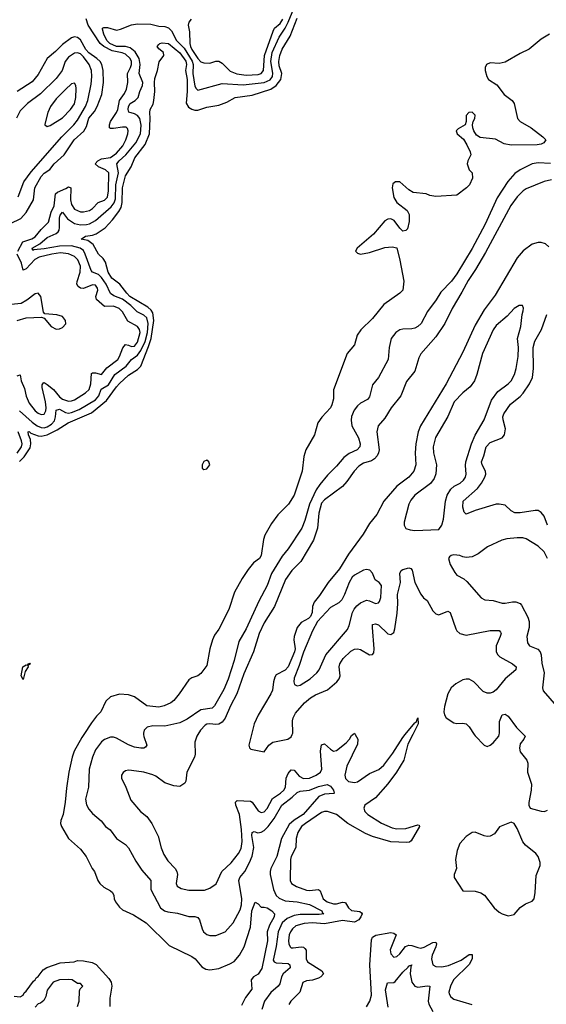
# Model space of a CAD drawing. Header units: inches. Extents: x 1682530 to 1839546, y 640742 to 791647.
# Tile 286 of 656: x 1720187 to 1723683, y 708209 to 714747. Entities that reach past the tile are written whole.
import ezdxf

# ---------------------------------------------------------------- set-up
doc = ezdxf.new("R2010")
doc.units = ezdxf.units.IN
doc.header["$MEASUREMENT"] = 0
doc.layers.add('B7720', color=7, linetype='Continuous')
doc.layers.add('B7721', color=7, linetype='Continuous')

msp = doc.modelspace()

# ---------------------------------------------------------------- linework, layer by layer
at = {"layer": 'B7720', "color": 5}
for points, elevation in [([(1720612.1, 710000), (1720599.4, 709980.6), (1720548.4, 709890), (1720535, 709850), (1720513.1, 709750), (1720496.8, 709643.2), (1720489.3, 709550.7), (1720474.9, 709470), (1720458.9, 709430), (1720458, 709410), (1720464.9, 709390), (1720510.4, 709310), (1720590, 709239.3), (1720628, 709190), (1720668.2, 709110), (1720683.8, 709090), (1720704.9, 709030), (1720719.1, 709010), (1720746.3, 708986.3), (1720790, 708962.4), (1720803.8, 708950), (1720811.4, 708931.4), (1720813.1, 708910), (1720823.1, 708890), (1720850, 708853.7), (1720870, 708835.6), (1720942.5, 708802.5), (1721025.7, 708750), (1721178.4, 708598.4), (1721330, 708527), (1721352.2, 708510), (1721396.9, 708456.9), (1721422.8, 708442.8), (1721450, 708436.9), (1721510, 708447.2), (1721582.5, 708477.5), (1721610, 708493.7), (1721645.9, 708534.1), (1721676.4, 708590), (1721720, 708720), (1721728.9, 708830), (1721750, 708887.3), (1721770, 708875.5), (1721790, 708854), (1721810, 708854.4), (1721830, 708848.5), (1721861.6, 708830), (1721878.5, 708810), (1721876.8, 708790), (1721845.4, 708734.6), (1721830.5, 708690), (1721832.1, 708630), (1721793.8, 708446.2), (1721770.9, 708409.1), (1721740.1, 708390), (1721723.4, 708370), (1721727.6, 708310), (1721686.7, 708253.3), (1721658.6, 708201.4)], 440), ([(1721009, 710000), (1721010, 709986.8), (1721030.5, 709930), (1721023, 709917), (1721011.3, 709910), (1720990, 709908.7), (1720950, 709915.8), (1720910, 709930.7), (1720830, 709975.3), (1720810, 709982.2), (1720790, 709981.7), (1720750, 709967.6), (1720730, 709952), (1720690, 709898), (1720671, 709850), (1720647.9, 709770), (1720643.5, 709650), (1720624.6, 709570), (1720630, 709533.4), (1720645.1, 709505.1), (1720670, 709476), (1720727, 709427), (1720756, 709390), (1720786.7, 709366.7), (1720828.9, 709310), (1720890.2, 709270.2), (1720910, 709248.4), (1720958.7, 709158.7), (1720998.5, 709098.5), (1721058.4, 709030), (1721058.5, 708970), (1721122.4, 708850), (1721148.7, 708830), (1721170, 708822), (1721234, 708814), (1721310, 708792.2), (1721350, 708791), (1721370, 708784.2), (1721379.7, 708770), (1721397.8, 708710), (1721408.2, 708690), (1721430, 708672.1), (1721450, 708664.7), (1721490, 708664.5), (1721550.4, 708689.6), (1721604.1, 708750), (1721650, 708836.5), (1721659.9, 708870), (1721662.5, 708910), (1721641, 709030), (1721648.7, 709050), (1721681.3, 709090), (1721713.3, 709150), (1721730, 709192.4), (1721740.4, 709250), (1721727.7, 709330), (1721730, 709350.4), (1721744.2, 709355.8), (1721768.2, 709348.2), (1721790, 709351), (1721810, 709363.8), (1721836.7, 709390), (1721877.3, 709442.7), (1721926.7, 709530), (1721996.9, 709583.1), (1722030, 709614.1), (1722050, 709623.8), (1722109.9, 709630.1), (1722170, 709655.8), (1722228.4, 709668.4), (1722250, 709657.8), (1722270.3, 709630), (1722274.8, 709610), (1722271.7, 709608.3), (1722210, 709603.9), (1722172.1, 709587.9), (1722068.2, 709470), (1722008.4, 709431.6), (1721976.4, 709403.6), (1721925.3, 709310), (1721893.7, 709190), (1721855, 709110), (1721849.6, 709090), (1721849.6, 709070), (1721871.6, 708970), (1721890, 708931), (1721910, 708912.5), (1721950, 708895.3), (1722030, 708889.3), (1722110.9, 708870.9), (1722192.2, 708830), (1722196.9, 708816.9), (1722205.5, 708810), (1722174, 708806), (1722050, 708805.1), (1722010, 708798.2), (1721962.2, 708777.8), (1721930, 708749.2), (1721902.5, 708690), (1721888.6, 708591.4), (1721870, 708502), (1721875.6, 708490), (1721890, 708483.6), (1721970, 708478.5), (1721980.7, 708470), (1721983.6, 708450), (1721935.9, 708410), (1721924.6, 708390), (1721914.8, 708345.2), (1721903.9, 708330), (1721853.4, 708286.6), (1721811.5, 708230), (1721793.9, 708173.9)], 460), ([(1721368.5, 710000), (1721362.2, 709990), (1721349.2, 709950), (1721351.8, 709870), (1721348.3, 709850), (1721296, 709750), (1721290.4, 709690), (1721282.9, 709677.1), (1721250, 709655.6), (1721210, 709658.9), (1721150, 709679.1), (1721090, 709722.6), (1721070, 709731.9), (1721010, 709749.7), (1720930, 709761), (1720910, 709762.6), (1720890, 709758), (1720873.1, 709746.9), (1720862.4, 709730), (1720862.4, 709710), (1720892, 709650), (1720923.9, 709563.9), (1720988.4, 709490), (1721030, 709455.3), (1721063.2, 709410), (1721106.1, 709326.1), (1721126.6, 709246.6), (1721143.1, 709203.1), (1721170, 709160.3), (1721218.3, 709110), (1721230, 709090.4), (1721233.8, 709070), (1721225.8, 709010), (1721232.6, 708992.6), (1721258.6, 708978.6), (1721310, 708966.2), (1721413, 708967), (1721450, 708980.3), (1721492.3, 709007.8), (1721529.2, 709090.8), (1721590, 709149.1), (1721639, 709210), (1721656.2, 709243.8), (1721663.4, 709290), (1721660.3, 709370), (1721646.5, 709470), (1721622, 709530), (1721620.2, 709550), (1721630, 709562.3), (1721718.6, 709558.6), (1721731.2, 709551.2), (1721770, 709492.3), (1721790, 709481.2), (1721810, 709486.2), (1721830, 709509.1), (1721865.2, 709574.8), (1721919.4, 709610), (1721941.1, 709630), (1721951.3, 709650), (1721956.6, 709710), (1721970, 709741.3), (1721990, 709765.5), (1722010, 709762.3), (1722043.3, 709723.3), (1722070, 709708.7), (1722110, 709711.1), (1722155.8, 709730), (1722183.7, 709750), (1722192.9, 709770), (1722183.7, 709890), (1722190, 709931.4), (1722210, 709938.8), (1722250, 709902.3), (1722270, 709890.2), (1722290, 709893), (1722354, 709946), (1722377.2, 709970), (1722390, 709993.7), (1722398.4, 710000)], 480), ([(1721726.2, 710000), (1721708.2, 709930), (1721711.7, 709911.7), (1721722, 709902), (1721810, 709884.7), (1721841.6, 709930), (1721867.3, 709950), (1721966, 709970), (1721990, 709984), (1721996.6, 710000)], 520), ([(1722797, 710000), (1722764.1, 709935.9), (1722737.7, 709830), (1722689.6, 709750), (1722630, 709673.7), (1722550, 709579.4), (1722478.1, 709530), (1722472.1, 709510), (1722478.4, 709490), (1722497.1, 709470), (1722590, 709411.3), (1722660.3, 709380.3), (1722690, 709374.3), (1722750, 709375.4), (1722830, 709400.3), (1722838.3, 709398.3), (1722841.3, 709390), (1722786.7, 709293.3), (1722775.1, 709284.9), (1722757.4, 709282.6), (1722650, 709286.5), (1722530, 709322.9), (1722483.5, 709343.5), (1722364.6, 709410), (1722290, 709469.9), (1722230, 709489.8), (1722210, 709489.8), (1722190, 709481.5), (1722083.5, 709410), (1722058.5, 709390), (1722033.1, 709350), (1722021.9, 709310), (1722020.9, 709250), (1721989.3, 709190), (1721984.1, 709170), (1721981.5, 709030), (1721991.5, 709011.5), (1722024.9, 708990), (1722090, 708967.5), (1722110, 708965.1), (1722171.7, 708971.7), (1722181.5, 708961.5), (1722202.2, 708910), (1722228.8, 708888.8), (1722270, 708875.5), (1722290, 708875.7), (1722330, 708886.2), (1722344.7, 708884.7), (1722350, 708882.7), (1722369.6, 708849.6), (1722390, 708832.4), (1722444.8, 708824.8), (1722457, 708817), (1722459.8, 708810), (1722452.8, 708790), (1722438.2, 708770), (1722410, 708754.2), (1722330, 708766.1), (1722210, 708742.9), (1722130.4, 708749.6), (1722075.4, 708744.6), (1722021.2, 708730), (1721998.4, 708710), (1721985.4, 708690), (1721976.8, 708670), (1721970.7, 708630), (1721972.7, 708610), (1721982.3, 708590), (1721990, 708584.3), (1722003.2, 708583.2), (1722056, 708590), (1722070, 708588.3), (1722080.1, 708580.1), (1722088.6, 708568.6), (1722087.9, 708510), (1722098.3, 708490), (1722192.2, 708430), (1722203.8, 708410), (1722186.9, 708390), (1722170, 708382.2), (1722130, 708369.4), (1722090, 708364.7), (1722067.7, 708352.3), (1722046.4, 708290), (1721987.6, 708230), (1721973.7, 708206.3)], 480), ([(1722415.1, 710000), (1722432.4, 709970), (1722430, 709935.1), (1722357.7, 709790), (1722344.6, 709730), (1722348.9, 709708.9), (1722370, 709687.8), (1722410, 709681.2), (1722430, 709686.8), (1722510, 709740.4), (1722571.4, 709768.6), (1722603.7, 709796.3), (1722663.3, 709876.7), (1722730, 709980.8), (1722745.9, 710000)], 480), ([(1723203.9, 710000), (1723210, 709990.3), (1723270, 709930.4), (1723290, 709921.3), (1723310, 709928.5), (1723330, 709945.7), (1723368.2, 709990), (1723370.5, 710000)], 520), ([(1723532.5, 710000), (1723542.7, 709990), (1723534.3, 709970), (1723510, 709938.7), (1723504.3, 709910), (1723510, 709884.4), (1723553.8, 709830), (1723561.3, 709810), (1723558, 709750), (1723584.6, 709670), (1723582.6, 709630), (1723568.1, 709548.1), (1723567.7, 709530), (1723576.3, 709510), (1723650, 709490.2), (1723670.7, 709489.3), (1723690, 709497)], 520), ([(1722490, 708192.8), (1722511.2, 708230), (1722523, 708270), (1722510.6, 708470), (1722523.1, 708636.9), (1722530, 708653.4), (1722551.4, 708668.6), (1722650, 708684.4), (1722670, 708681.2), (1722687.2, 708670), (1722646, 708570), (1722650, 708542.6), (1722670, 708522.2), (1722690, 708526.2), (1722710, 708543.9), (1722748.6, 708591.4), (1722770, 708601.6), (1722790, 708600.1), (1722830, 708585.1), (1722850, 708582.4), (1722872.5, 708587.5), (1722930, 708618.6), (1722950, 708621.3), (1722953.4, 708610), (1722950.5, 708590), (1722926, 708534), (1722921.8, 708510), (1722930.6, 708470.5), (1722950, 708458.8), (1722990, 708456.7), (1723033.2, 708466.8), (1723117.7, 708502.3), (1723170, 708539), (1723190, 708539.5), (1723191.3, 708510), (1723170, 708472.5), (1723067.8, 708370), (1723046, 708330), (1723036, 708290), (1723038.9, 708278.9), (1723050, 708258.3), (1723070, 708241.6), (1723188.3, 708208.3)], 480), ([(1720150, 708262), (1720190, 708259.1), (1720210, 708268.8), (1720216.4, 708283.6), (1720230, 708296.3), (1720277.4, 708362.6), (1720290, 708370.8), (1720296.4, 708383.6), (1720310, 708393.4), (1720343.1, 708436.9), (1720366.1, 708453.9), (1720456.5, 708483.5), (1720548.7, 708490), (1720570, 708499.1), (1720610, 708497.6), (1720667.1, 708487.1), (1720693.7, 708473.7), (1720779, 708379), (1720794.5, 708354.5), (1720798.9, 708330), (1720785.1, 708250), (1720785.2, 708194.8)], 420), ([(1722633.6, 708190), (1722615.3, 708304.7), (1722628.6, 708351.4), (1722670, 708354.4), (1722679.3, 708360.8), (1722730, 708422), (1722765.3, 708454.7), (1722770, 708467.3), (1722775.3, 708464.7), (1722790, 708470.7), (1722782.8, 708457.2), (1722778.9, 708410), (1722790, 708355.8), (1722809.5, 708329.5), (1722830, 708322.9), (1722891.5, 708331.6), (1722910.4, 708330), (1722898, 708230), (1722902.5, 708210), (1722930, 708160.3)], 460), ([(1720570, 708194), (1720582, 708230), (1720583.1, 708296.9), (1720588, 708312), (1720606, 708330), (1720590, 708346), (1720570, 708346), (1720535.3, 708370), (1720510, 708373.1), (1720451.3, 708370), (1720410, 708355), (1720370, 708302.7), (1720359.3, 708260.7), (1720346.2, 708233.8), (1720324.2, 708215.8), (1720310, 708211.1), (1720290, 708189.2)], 420)]:
    msp.add_lwpolyline(points, dxfattribs=dict(at, elevation=elevation))
at = {"layer": 'B7720', "color": 5, "elevation": 520}
msp.add_lwpolyline([(1723450, 709417.2), (1723372.8, 709387.2), (1723338.5, 709341.5), (1723310, 709324.4), (1723290, 709322.2), (1723270, 709326.9), (1723210, 709351.1), (1723190, 709349.6), (1723150, 709323), (1723110, 709277), (1723090.3, 709230), (1723080.5, 709170), (1723086, 709110), (1723070.5, 709070), (1723070.4, 709050), (1723130, 708962), (1723210, 708960.7), (1723249.4, 708949.4), (1723272.7, 708932.7), (1723336.5, 708850), (1723370, 708820.3), (1723390, 708809.1), (1723430, 708796.4), (1723470, 708805.5), (1723510, 708850.6), (1723545.3, 708874.7), (1723590, 708893.4), (1723601.6, 708910), (1723609.8, 708950.2), (1723615.5, 709064.5), (1723641.6, 709130), (1723642, 709150), (1723630, 709189.6), (1723613.1, 709210), (1723545.8, 709265.8), (1723526.9, 709286.8), (1723490, 709376), (1723470, 709409)], close=True, dxfattribs=at)
at = {"layer": 'B7721', "color": 5}
for points, elevation in [([(1720184.7, 712150), (1720270, 712074.3), (1720302.3, 712050), (1720330, 712038.2), (1720350, 712037.3), (1720370, 712043.1), (1720398.7, 712061.3), (1720416.9, 712083.1), (1720425.5, 712110), (1720430, 712154), (1720450, 712160.4), (1720490, 712138.2), (1720510, 712135.1), (1720530, 712138.3), (1720580.9, 712159.1), (1720690, 712223.6), (1720712.1, 712250), (1720727.4, 712292.6), (1720776.6, 712323.4), (1720817.9, 712390), (1720893.2, 712446.8), (1720929.2, 712490.8), (1720970, 712519.7), (1720990.4, 712549.6), (1721018.8, 712610), (1721035.1, 712670), (1721040.1, 712730), (1721030, 712767.3), (1721010, 712785.4), (1720966.3, 712806.3), (1720925.3, 712850), (1720870.3, 712890.3), (1720812.9, 712912.9), (1720790, 712929.2), (1720761.8, 712990), (1720730, 713034.7), (1720710, 713054.7), (1720670.7, 713070.7), (1720661.2, 713081.2), (1720622.4, 713190), (1720610, 713213.5), (1720589.2, 713230), (1720530, 713244.4), (1720450, 713242.9), (1720350, 713225.2), (1720281.4, 713218.6), (1720273.6, 713213.6), (1720269.8, 713229.8), (1720320.8, 713259.2), (1720370, 713301.5), (1720430, 713326.6), (1720442.1, 713337.9), (1720449.6, 713350.4), (1720451.8, 713368.2), (1720451, 713430), (1720456.3, 713450), (1720470, 713468.3), (1720505.1, 713425.1), (1720550, 713394), (1720590, 713385.2), (1720630, 713386.9), (1720650, 713391.7), (1720690, 713414), (1720794.8, 713505.2), (1720814.6, 713530), (1720822.9, 713557.1), (1720825.5, 713650), (1720842.5, 713730), (1720830.8, 713790), (1720846.7, 713810), (1720891, 713849), (1720957.4, 713930), (1720988.4, 713990), (1720993, 714047), (1720983.5, 714090), (1720970, 714110.3), (1720950, 714121.2), (1720912, 714132), (1720906, 714150), (1720909.1, 714170.9), (1720921.3, 714190), (1720953, 714210), (1720973.1, 714230), (1720983.9, 714270), (1721002.5, 714310), (1721003.5, 714330), (1720981.1, 714390), (1720985.6, 714450), (1720981, 714490), (1720954.2, 714534.2), (1720919.9, 714559.9), (1720889, 714569), (1720829.7, 714569.7), (1720786.1, 714590), (1720765.8, 714610), (1720745.4, 714650), (1720736.4, 714683.6), (1720736.5, 714690), (1720744.4, 714695.6), (1720770, 714694.8), (1720830, 714677.3), (1720856.4, 714683.6), (1720930, 714713.2), (1720970, 714719.3), (1721056.9, 714716.9), (1721110, 714705.1), (1721150, 714702.7), (1721174.2, 714694.2), (1721194, 714674), (1721227.6, 714610), (1721278.4, 714558.4), (1721332.5, 714472.5), (1721338.1, 714450), (1721335.4, 714390), (1721350, 714306.4), (1721358.2, 714290), (1721370, 714280.2), (1721530, 714323.4), (1721670, 714314.7), (1721810, 714329.5), (1721850, 714347.9), (1721865.4, 714370), (1721867.6, 714392.4), (1721854.8, 714470), (1721864.1, 714530), (1721908.4, 714631.6), (1721950, 714690.1), (1721970.3, 714729.7), (1722050.1, 714929.9)], 460), ([(1720174.3, 713210), (1720207.1, 713272.9), (1720268.1, 713291.9), (1720290, 713305.6), (1720330, 713354.9), (1720377.6, 713402.4), (1720395.3, 713470), (1720414.9, 713510), (1720425.1, 713590), (1720438.1, 713601.9), (1720494.1, 713625.9), (1720510, 713638.3), (1720527.2, 713630), (1720524.8, 713550), (1720530, 713520.8), (1720550, 713488.3), (1720590, 713471.3), (1720610.1, 713470.1), (1720650, 713480.7), (1720670, 713494), (1720707.5, 713532.5), (1720750, 713549.2), (1720770, 713568.9), (1720777.2, 713610), (1720777.6, 713730), (1720756.8, 713750), (1720709.8, 713770), (1720688.6, 713790), (1720705.4, 713810), (1720730, 713824), (1720790, 713831.5), (1720830, 713860.9), (1720870.7, 713910), (1720891.1, 713950), (1720904.3, 713990), (1720907.2, 714010), (1720903.5, 714023.5), (1720893.4, 714033.4), (1720870, 714034.2), (1720810, 714023.9), (1720790, 714025.6), (1720783.9, 714030), (1720783.1, 714050), (1720790, 714070.8), (1720830.6, 714130), (1720838.6, 714150), (1720849.6, 714210), (1720882.1, 714257.9), (1720894.8, 714285.2), (1720903.7, 714330), (1720902.8, 714390), (1720922.9, 714430), (1720929.1, 714450), (1720928.6, 714470), (1720919.5, 714490), (1720890, 714517.2), (1720867.5, 714527.5), (1720800.5, 714540.5), (1720745.4, 714570), (1720720.1, 714590), (1720641.1, 714710), (1720627.7, 714752.3)], 480), ([(1720186, 711814), (1720216.2, 711843.8), (1720255.7, 711904.3), (1720261.7, 711930), (1720258.5, 711958.5), (1720245, 711990), (1720242.4, 712010), (1720250, 712012.5), (1720261.4, 712001.4), (1720310, 711984.6), (1720330, 711982.5), (1720370, 711990.1), (1720436.6, 712023.4), (1720507.6, 712070), (1720664.4, 712135.6), (1720762.7, 712217.3), (1720828.9, 712310), (1720850, 712332.1), (1720910, 712386.1), (1720970, 712423.9), (1720990, 712445.4), (1721042.7, 712577.3), (1721058.9, 712630), (1721077.9, 712750), (1721070, 712800.2), (1721058.7, 712818.7), (1721037.8, 712837.8), (1720919, 712910), (1720897.8, 712930), (1720851.8, 712991.8), (1720798.5, 713030), (1720773.4, 713070), (1720757.4, 713137.4), (1720741.1, 713161.1), (1720710, 713191.1), (1720674.2, 713254.2), (1720639.9, 713279.9), (1720594, 713290), (1720622.7, 713310), (1720670, 713315.7), (1720695.4, 713324.6), (1720754.2, 713365.8), (1720802.7, 713417.3), (1720846, 713474), (1720860.1, 713499.9), (1720867.7, 713532.3), (1720869.9, 713630), (1720890, 713711.1), (1720926.1, 713770), (1720951.8, 713830), (1721020.9, 713919), (1721049.6, 713990), (1721053.7, 714090), (1721049.9, 714130.1), (1721054, 714150), (1721072.8, 714187.2), (1721077.4, 714210), (1721083.9, 714270), (1721081.1, 714330), (1721084.4, 714355.6), (1721102, 714410), (1721112.1, 714467.9), (1721144, 714510), (1721141.2, 714530), (1721110, 714554), (1721099.3, 714570), (1721110, 714582.8), (1721117.2, 714590), (1721132.5, 714592.5), (1721175.2, 714590), (1721250, 714526.8), (1721290, 714472), (1721293.5, 714450), (1721287.2, 714410), (1721297.7, 714350), (1721299.6, 714270), (1721291.8, 714191.8), (1721307.1, 714167.1), (1721330, 714152.3), (1721350, 714146.1), (1721370, 714146.3), (1721430, 714167.1), (1721510, 714179.7), (1721561.2, 714198.8), (1721618, 714230), (1721730, 714245), (1721854.1, 714285.9), (1721890, 714310.1), (1721920.4, 714350), (1721926.8, 714390), (1721910, 714441), (1721906.4, 714470), (1721913.4, 714510), (1721930, 714552.4), (1721983, 714637), (1722030, 714757.2)], 440), ([(1721325.3, 714750), (1721308.8, 714731.2), (1721306, 714710), (1721314, 714666), (1721316.8, 714590), (1721321.7, 714570), (1721330, 714548.7), (1721370, 714489.5), (1721390, 714467.6), (1721410, 714460.2), (1721450, 714459.4), (1721490, 714471.8), (1721510, 714472.1), (1721530, 714458.3), (1721584.8, 714404.8), (1721627.5, 714387.5), (1721690, 714378.6), (1721770, 714383.2), (1721790.5, 714390), (1721804.9, 714410), (1721812.9, 714510), (1721868.7, 714671.3), (1721878.4, 714690), (1721917.1, 714722.9), (1721934.6, 714750)], 480), ([(1720126.5, 713393.5), (1720193.3, 713426.7), (1720230, 713466.3), (1720278.2, 713550), (1720288.1, 713630), (1720330, 713705.1), (1720350, 713726.9), (1720387.3, 713752.7), (1720416.4, 713790), (1720481.8, 713850), (1720548.9, 713950), (1720612.6, 714007.5), (1720630, 714037.6), (1720646.1, 714093.9), (1720683.2, 714136.8), (1720702.2, 714170), (1720731.4, 714250), (1720742.2, 714330), (1720741.1, 714410), (1720731.2, 714450), (1720720.1, 714470), (1720699.9, 714490), (1720646.2, 714526.2), (1720626.7, 714550), (1720590, 714614.1), (1720570, 714629.5), (1720550, 714632.4), (1720530, 714627.8), (1720470, 714581.4), (1720424.7, 714535.3), (1720369.7, 714490), (1720310, 714383.5), (1720270, 714333.9), (1720170, 714269.9)], 520), ([(1723704.9, 714650), (1723650, 714617.8), (1723570, 714550.9), (1723510, 714523.5), (1723410, 714464.2), (1723370, 714455.3), (1723310, 714459.8), (1723286.7, 714450), (1723277.6, 714430), (1723277.1, 714410), (1723287.7, 714370), (1723298.8, 714350), (1723355.6, 714315.6), (1723404.4, 714250), (1723455.5, 714210), (1723470.4, 714190), (1723492.2, 714090), (1723510.4, 714070), (1723581.6, 714030), (1723659.1, 713970), (1723679.1, 713950), (1723666, 713930), (1723650, 713921.5), (1723623.2, 713916.8), (1723450, 713914.7), (1723403.7, 713923.7), (1723346.6, 713953.4), (1723244.4, 713964.4), (1723219.6, 713979.6), (1723200.9, 714010), (1723194.5, 714030), (1723192.7, 714050), (1723197.2, 714070), (1723209, 714090), (1723210, 714114), (1723190, 714133.6), (1723168.7, 714131.3), (1723151, 714110), (1723152, 714070), (1723144.7, 714050), (1723096.9, 714023.1), (1723084.7, 714010), (1723091.3, 713990), (1723132.7, 713952.7), (1723156.3, 713916.3), (1723178, 713870), (1723182, 713850), (1723162, 713810), (1723158, 713790), (1723172, 713750), (1723190.7, 713730.7), (1723194, 713694), (1723173, 713650), (1723154, 713630), (1723090, 713582.7), (1722950, 713572.7), (1722910, 713579.3), (1722886, 713590), (1722799.3, 713599.3), (1722770, 713617), (1722710, 713669.6), (1722681, 713670), (1722663.4, 713656.6), (1722659, 713630), (1722670, 713566.8), (1722690, 713534), (1722759.1, 713479.1), (1722773.4, 713453.4), (1722773.7, 713406.3), (1722761, 713359), (1722750, 713348), (1722730, 713342), (1722710, 713362), (1722674, 713414), (1722650, 713424.2), (1722630, 713422), (1722610, 713412.3), (1722536.5, 713323.5), (1722428.2, 713230), (1722417.3, 713210), (1722430, 713197.3), (1722450.5, 713190.5), (1722510, 713200.4), (1722610, 713233.4), (1722658.8, 713238.8), (1722691.1, 713231.1), (1722711.3, 713150), (1722736.3, 713010), (1722730.7, 712950), (1722710.8, 712930), (1722603.7, 712856.3), (1722530, 712763.7), (1722452.1, 712687.9), (1722428.3, 712651.7), (1722410, 712589), (1722360.7, 712530), (1722270.7, 712290), (1722270.5, 712230), (1722259.1, 712190), (1722250, 712169.2), (1722192.5, 712107.5), (1722167.3, 712070), (1722144.9, 711990), (1722087.3, 711890), (1722072.8, 711847.2), (1722061.6, 711750), (1722008.4, 711590), (1721972.2, 711530), (1721901.5, 711458.5), (1721859, 711401), (1721815.4, 711324.6), (1721805.2, 711294.8), (1721790, 711189.2), (1721778, 711170), (1721740.2, 711139.8), (1721703.7, 711096.3), (1721663.7, 711036.3), (1721613.7, 710946.3), (1721575.8, 710830), (1721510, 710699.5), (1721480.8, 710659.2), (1721467.4, 710630), (1721448.5, 710570), (1721430, 710459), (1721390, 710406), (1721370, 710389.2), (1721330, 710377.2), (1721310, 710362.7), (1721246, 710270), (1721210, 710227), (1721190, 710209.6), (1721146, 710190), (1721110, 710182.4), (1721030, 710189.7), (1720950, 710249.6), (1720910, 710263.6), (1720850, 710267.6), (1720790, 710249.5), (1720757.7, 710222.3), (1720724.6, 710150), (1720697.2, 710122.8), (1720662.9, 710077.1), (1720612.1, 710000)], 440), ([(1720177, 713570), (1720213.3, 713670), (1720262.5, 713737.5), (1720466.7, 713970), (1720546.6, 714050), (1720570, 714080.1), (1720623.9, 714170), (1720639.9, 714210), (1720661.4, 714318.6), (1720666.4, 714370), (1720662.6, 714410), (1720649.1, 714450), (1720610, 714501.3), (1720590, 714519.7), (1720570, 714526.9), (1720550, 714524.1), (1720510, 714497.5), (1720489.5, 714470), (1720467.9, 714410), (1720430, 714357.7), (1720325.8, 714254.2), (1720239.7, 714190), (1720190, 714142.6), (1720165.9, 714094.1)], 540), ([(1723710, 713792.9), (1723630, 713796.3), (1723589, 713790), (1723510, 713749.2), (1723475, 713725), (1723426.9, 713673.1), (1723356.8, 713563.2), (1723278, 713390), (1723190, 713226.6), (1723090, 713059.3), (1723053, 713010), (1722983, 712937), (1722952.9, 712887.1), (1722894.8, 712810), (1722851.9, 712730), (1722830, 712709.8), (1722810, 712699.4), (1722790, 712694), (1722730, 712692.7), (1722710, 712687.6), (1722683.6, 712670), (1722654.2, 712630), (1722638.8, 712570), (1722634, 712490), (1722568.1, 712371.9), (1722530, 712322.9), (1722510, 712243.6), (1722495.2, 712224.8), (1722450, 712200.2), (1722430, 712183.7), (1722406.5, 712153.5), (1722390, 712111.6), (1722386.7, 712086.7), (1722391.4, 712050), (1722436.2, 711970), (1722448, 711930), (1722446, 711910), (1722426.3, 711890), (1722374, 711866), (1722339.7, 711840.3), (1722290, 711781.2), (1722230, 711722.3), (1722178.6, 711661.4), (1722154.9, 711625), (1722111.2, 711530), (1722079.2, 711420.8), (1722059.5, 711370), (1721970, 711234), (1721930, 711183.8), (1721859.3, 711070), (1721828.9, 710990), (1721774.6, 710885.4), (1721690, 710702.3), (1721642.5, 710617.5), (1721611, 710491), (1721570, 710366.9), (1721541.9, 710298.1), (1721480.9, 710190), (1721465.7, 710174.3), (1721390, 710163.7), (1721297.8, 710102.2), (1721250, 710078.4), (1721150, 710054.9), (1721070, 710058.7), (1721032.4, 710050), (1721013.6, 710030), (1721008.2, 710010), (1721009, 710000)], 460), ([(1723716.9, 713683.1), (1723670, 713671.9), (1723550, 713624.6), (1723530, 713611.6), (1723488.9, 713571.1), (1723447.5, 713512.5), (1723279.7, 713200.3), (1723212.6, 713087.4), (1723164.1, 713015.9), (1723122.8, 712937.2), (1723057.1, 712830), (1723010, 712729.8), (1722950, 712642), (1722850.8, 712529.2), (1722837.9, 712502.1), (1722810, 712413), (1722754.6, 712345.4), (1722716.8, 712250), (1722652.9, 712170), (1722610, 712101), (1722566.5, 712050), (1722557.8, 712010), (1722572.8, 711890), (1722570.1, 711870), (1722559.3, 711850), (1722542, 711830), (1722523.2, 711816.8), (1722470, 711801.5), (1722437.7, 711782.3), (1722406.4, 711750), (1722359.4, 711680.6), (1722330, 711646.6), (1722210, 711559.5), (1722190, 711537.6), (1722172.6, 711470), (1722163.6, 711370), (1722138, 711290), (1722054.4, 711150), (1721994, 711090), (1721950.9, 711030), (1721877.9, 710850), (1721810, 710742.5), (1721775.7, 710670), (1721739.1, 710550), (1721676, 710404), (1721629.2, 710270), (1721586.2, 710190), (1721551.1, 710108.9), (1721530, 710081.3), (1721510, 710069.2), (1721490, 710066), (1721448.7, 710071.3), (1721430, 710069.1), (1721418.2, 710061.8), (1721387.5, 710030), (1721368.5, 710000)], 480), ([(1723699.6, 713239.6), (1723678.4, 713258.4), (1723650, 713268), (1723630, 713268.2), (1723590, 713256.9), (1723530, 713212.4), (1723490, 713164.8), (1723342.9, 712917.1), (1723270, 712820.2), (1723210, 712719.4), (1723130, 712540.3), (1723018.5, 712330), (1722847.5, 712050), (1722831.8, 712010), (1722816.6, 711930), (1722812.5, 711870), (1722816.1, 711790), (1722804.3, 711750), (1722771.1, 711710), (1722691.4, 711648.6), (1722604, 711550), (1722558.7, 711461.3), (1722510, 711400.4), (1722466.4, 711330), (1722370, 711196.8), (1722310, 711099.4), (1722235.3, 711010), (1722177.7, 710922.3), (1722141, 710879), (1722130.6, 710850), (1722128, 710810), (1722116.6, 710783.4), (1722105.1, 710770), (1722056.3, 710743.7), (1722029.1, 710710), (1722008.4, 710650), (1722006.5, 710630), (1722016.4, 710570), (1722012.2, 710550), (1721970, 710449.5), (1721950, 710427.2), (1721890, 710396.2), (1721880, 710380), (1721871.2, 710350), (1721864.4, 710295.6), (1721854.4, 710270), (1721770, 710128.7), (1721744.2, 710070), (1721726.2, 710000)], 520), ([(1720170, 712382.2), (1720190, 712388), (1720197.5, 712350), (1720217.7, 712297.7), (1720230, 712247.2), (1720250, 712200.2), (1720290, 712150.2), (1720310, 712134.8), (1720330, 712126.3), (1720350, 712128.4), (1720361.4, 712150), (1720362.6, 712170), (1720358.1, 712210), (1720335.3, 712304.7), (1720336.9, 712323.1), (1720344.9, 712335.1), (1720350, 712338.2), (1720370, 712324.8), (1720410.5, 712290.5), (1720450, 712241.7), (1720470, 712227.2), (1720510, 712214.1), (1720530, 712215.1), (1720550, 712223.8), (1720624.2, 712270), (1720647.9, 712292.1), (1720659.6, 712330), (1720663.2, 712396.8), (1720670, 712402.7), (1720690, 712402.8), (1720730, 712391.5), (1720764.3, 712435.7), (1720838, 712490), (1720850.5, 712509.5), (1720872.5, 712567.5), (1720890, 712589.4), (1720910, 712586.3), (1720930, 712576.8), (1720950, 712579.3), (1720970, 712606.1), (1720986.1, 712670), (1720982.2, 712690), (1720970, 712709.8), (1720905.6, 712745.6), (1720870, 712806.3), (1720846.6, 712830), (1720810, 712844.7), (1720750, 712842.9), (1720697.3, 712890), (1720692.1, 712910), (1720704.7, 712950), (1720704.3, 712964.2), (1720690, 712984.1), (1720670, 712986.4), (1720610, 712962.8), (1720590, 712963.6), (1720574.7, 712974.7), (1720566.4, 712990), (1720568.2, 713008.2), (1720588.6, 713070), (1720589.6, 713110), (1720571.8, 713151.8), (1720550, 713175.5), (1720510, 713192.5), (1720457.9, 713197.9), (1720400.2, 713190), (1720316.9, 713170), (1720286.2, 713153.8), (1720230, 713093.2), (1720210, 713082.8), (1720198.4, 713130), (1720169.5, 713190)], 480), ([(1720170, 712750.4), (1720230, 712766.7), (1720332, 712772), (1720350, 712764.7), (1720395.5, 712710), (1720430, 712692.2), (1720450, 712693.7), (1720470, 712702.6), (1720492.5, 712727.5), (1720490.9, 712750), (1720470, 712775.1), (1720432.5, 712787.5), (1720354.6, 712794.6), (1720344, 712804), (1720327.9, 712907.9), (1720310, 712931.5), (1720290, 712927.6), (1720235, 712885), (1720196.5, 712863.5), (1720130, 712856.1)], 520), ([(1723690.5, 711390), (1723669, 711450), (1723650, 711475.3), (1723630, 711486.8), (1723608.7, 711488.7), (1723510, 711472.2), (1723473.4, 711473.4), (1723450, 711486.4), (1723410, 711523.1), (1723370, 711530.6), (1723349.8, 711529.8), (1723210, 711488.4), (1723150, 711464.4), (1723136.9, 711476.9), (1723128.2, 711510), (1723132, 711550), (1723226.9, 711633.1), (1723253.7, 711670), (1723275.2, 711710), (1723281.1, 711730), (1723279.2, 711750), (1723256.7, 711790), (1723252.8, 711810), (1723268.8, 711851.2), (1723283.6, 711910), (1723310, 711938.6), (1723389.7, 711970), (1723406.2, 711990), (1723412.3, 712030), (1723397.2, 712090), (1723395.6, 712110), (1723400.7, 712130), (1723445.6, 712194.4), (1723510, 712244), (1723530, 712266.5), (1723572.5, 712330), (1723590.5, 712370), (1723597.2, 712430), (1723595.4, 712570), (1723607.8, 712612.2), (1723651.2, 712688.8), (1723687.5, 712790)], 520), ([(1720170, 711868.4), (1720198, 711910), (1720202.6, 711930), (1720199.6, 711950), (1720175.8, 712010)], 460), ([(1723691.3, 711170), (1723670, 711212.4), (1723630, 711251.1), (1723550, 711300.4), (1723526.3, 711306.3), (1723490, 711307.1), (1723421.1, 711298.9), (1723386.8, 711290), (1723293, 711247), (1723230, 711200.7), (1723190, 711180.7), (1723150, 711176.2), (1723130, 711179.5), (1723110, 711189.4), (1723070, 711193.2), (1723050.6, 711189.4), (1723039.8, 711180.2), (1723034.8, 711170), (1723043.8, 711130), (1723075.1, 711075.1), (1723090, 711059.1), (1723134.6, 711034.6), (1723156.2, 711016.2), (1723250, 710908.2), (1723274.9, 710894.9), (1723330.2, 710890.2), (1723390, 710871.8), (1723410, 710871.6), (1723458, 710882), (1723481.4, 710881.4), (1723508.5, 710870), (1723518.1, 710858.1), (1723559.6, 710779.6), (1723570.2, 710750), (1723568.4, 710710), (1723554, 710650), (1723557.4, 710610), (1723570.6, 710590), (1723627.7, 710567.7), (1723641.3, 710550), (1723648.3, 710530), (1723653.8, 710473.8), (1723669.1, 710410), (1723658, 710310), (1723662, 710290), (1723750, 710188)], 540), ([(1721996.6, 710000), (1722000.8, 710010), (1721997.2, 710090), (1722001.8, 710110), (1722018.7, 710141.3), (1722077.9, 710210), (1722117, 710243), (1722150, 710263.9), (1722230, 710296.3), (1722291.9, 710350), (1722307.5, 710370), (1722315.3, 710390), (1722308.5, 710450), (1722311.7, 710470), (1722334.7, 710505.3), (1722385.6, 710554.4), (1722410, 710567.2), (1722430, 710569.5), (1722450, 710565), (1722510, 710528.8), (1722530, 710530.6), (1722537.4, 710542.6), (1722540.3, 710570), (1722528.1, 710711.9), (1722530, 710730.2), (1722550, 710735.8), (1722570, 710728.4), (1722630, 710668.8), (1722650, 710665), (1722670, 710677.6), (1722677.8, 710702.2), (1722693.8, 710806.2), (1722698, 710870), (1722695, 710930), (1722715.7, 711010), (1722710.7, 711070), (1722719.1, 711090), (1722730, 711096.3), (1722770, 711107.9), (1722783, 711103), (1722791.5, 711091.5), (1722810.9, 711010), (1722850, 710933.1), (1722868.3, 710908.3), (1722891.3, 710890), (1722930, 710822.6), (1722950, 710800.9), (1722970, 710795.2), (1723030, 710818.5), (1723044.4, 710810), (1723082.4, 710702.4), (1723090, 710688.9), (1723110, 710670.2), (1723150, 710659.2), (1723310, 710691), (1723370.1, 710690.1), (1723379.8, 710679.8), (1723383.6, 710670), (1723377.4, 710650), (1723350.2, 710590), (1723350.2, 710550), (1723360.2, 710530), (1723375.6, 710515.6), (1723458.9, 710470), (1723483.6, 710450), (1723480.9, 710430), (1723410.9, 710370), (1723350, 710296.5), (1723330, 710281.8), (1723310, 710274.9), (1723290, 710275), (1723264.8, 710284.8), (1723201.6, 710350), (1723170, 710368.3), (1723150, 710368.5), (1723130, 710362.4), (1723082.5, 710337.5), (1723051, 710310), (1723029.5, 710270), (1723007.2, 710187.2), (1723003.5, 710150), (1723006.4, 710130), (1723018.5, 710110), (1723070, 710076.9), (1723090, 710072.8), (1723130, 710075.8), (1723150.9, 710070.9), (1723171.5, 710051.5), (1723203.9, 710000)], 520), ([(1722745.9, 710000), (1722810, 710077.1), (1722818.3, 710081.7), (1722830, 710111), (1722833, 710070), (1722797, 710000)], 480), ([(1723370.5, 710000), (1723372.8, 710010), (1723372.8, 710087.2), (1723389.7, 710130), (1723410, 710135.6), (1723430, 710122.6), (1723485.7, 710045.7), (1723532.5, 710000)], 520), ([(1722398.4, 710000), (1722410, 710008.8), (1722415.1, 710000)], 480)]:
    msp.add_lwpolyline(points, dxfattribs=dict(at, elevation=elevation))
for points, elevation in [([(1720550, 714325.6), (1720530, 714321), (1720490, 714284.5), (1720430, 714221.5), (1720391.8, 714170), (1720374, 714130), (1720354, 714054), (1720354, 714050), (1720370, 714038), (1720390, 714044.2), (1720470, 714095.4), (1720523.2, 714150), (1720550, 714189.2), (1720559.6, 714230), (1720562.2, 714290), (1720559.7, 714310)], 560), ([(1723526, 712850), (1723502, 712850), (1723470, 712829.3), (1723422.4, 712777.6), (1723350, 712717.4), (1723330, 712687.3), (1723259.2, 712530), (1723222.7, 712390), (1723206.3, 712350), (1723178.7, 712310), (1723128.9, 712270), (1723070.7, 712209.3), (1723029, 712111), (1722947.2, 711972.8), (1722931.3, 711910), (1722934.6, 711870), (1722954.3, 711790), (1722948.8, 711731.2), (1722938.9, 711701.1), (1722913.8, 711666.2), (1722810, 711589.8), (1722783.2, 711556.8), (1722771.1, 711530), (1722740.3, 711410), (1722739.5, 711390), (1722750, 711367.7), (1722778.7, 711358.7), (1722810, 711356), (1722970, 711362), (1722989.8, 711390.2), (1723000.9, 711430), (1723013.6, 711550), (1723024.4, 711590), (1723049.9, 711630.1), (1723071.6, 711648.4), (1723111, 711670), (1723133.8, 711690), (1723146.8, 711710), (1723150.6, 711730), (1723146.2, 711786.2), (1723149.3, 711810), (1723186.1, 711930), (1723211.3, 711988.7), (1723270.7, 712090), (1723319.5, 712220.5), (1723361.3, 712278.7), (1723430, 712329.2), (1723448.8, 712350), (1723471.2, 712390), (1723483.4, 712430), (1723495.8, 712510), (1723499.2, 712570), (1723492.7, 712630), (1723513.1, 712710), (1723522, 712790), (1723530, 712814), (1723532.5, 712832.5)], 540), ([(1721430, 711822), (1721410, 711814), (1721398.8, 711790), (1721398, 711770), (1721410, 711761), (1721430, 711764.7), (1721448.7, 711790), (1721442, 711810)], 440), ([(1722490, 711095.8), (1722470, 711091), (1722410, 711058.7), (1722395, 711045), (1722374, 711010), (1722344.2, 710930), (1722325.3, 710894.7), (1722305, 710875), (1722250, 710843.5), (1722163.1, 710750), (1722130, 710688.4), (1722070, 710547.1), (1722042.4, 710457.6), (1722010, 710374.5), (1722006.8, 710350), (1722011.5, 710331.5), (1722030, 710324.5), (1722050, 710327.8), (1722115.1, 710370), (1722158.8, 710410), (1722174, 710430), (1722219, 710530), (1722362.4, 710697.6), (1722375, 710725), (1722397.1, 710810), (1722407.7, 710832.3), (1722425.6, 710854.4), (1722450, 710875.2), (1722490, 710892), (1722510, 710888.7), (1722550, 710869.1), (1722570, 710874.9), (1722576.2, 710883.8), (1722583.5, 710910), (1722589.5, 710990), (1722573.2, 711010), (1722547.2, 711027.2), (1722530, 711072.7), (1722512.3, 711092.3)], 540), ([(1720210, 710366), (1720197.2, 710390), (1720208.7, 710450), (1720230, 710463), (1720239.3, 710460.7), (1720244, 710470), (1720254.8, 710474.8), (1720258, 710470), (1720240.7, 710459.3), (1720243, 710450), (1720222.2, 710417.8)], 420)]:
    msp.add_lwpolyline(points, close=True, dxfattribs=dict(at, elevation=elevation))

doc.saveas('drawing.dxf')
